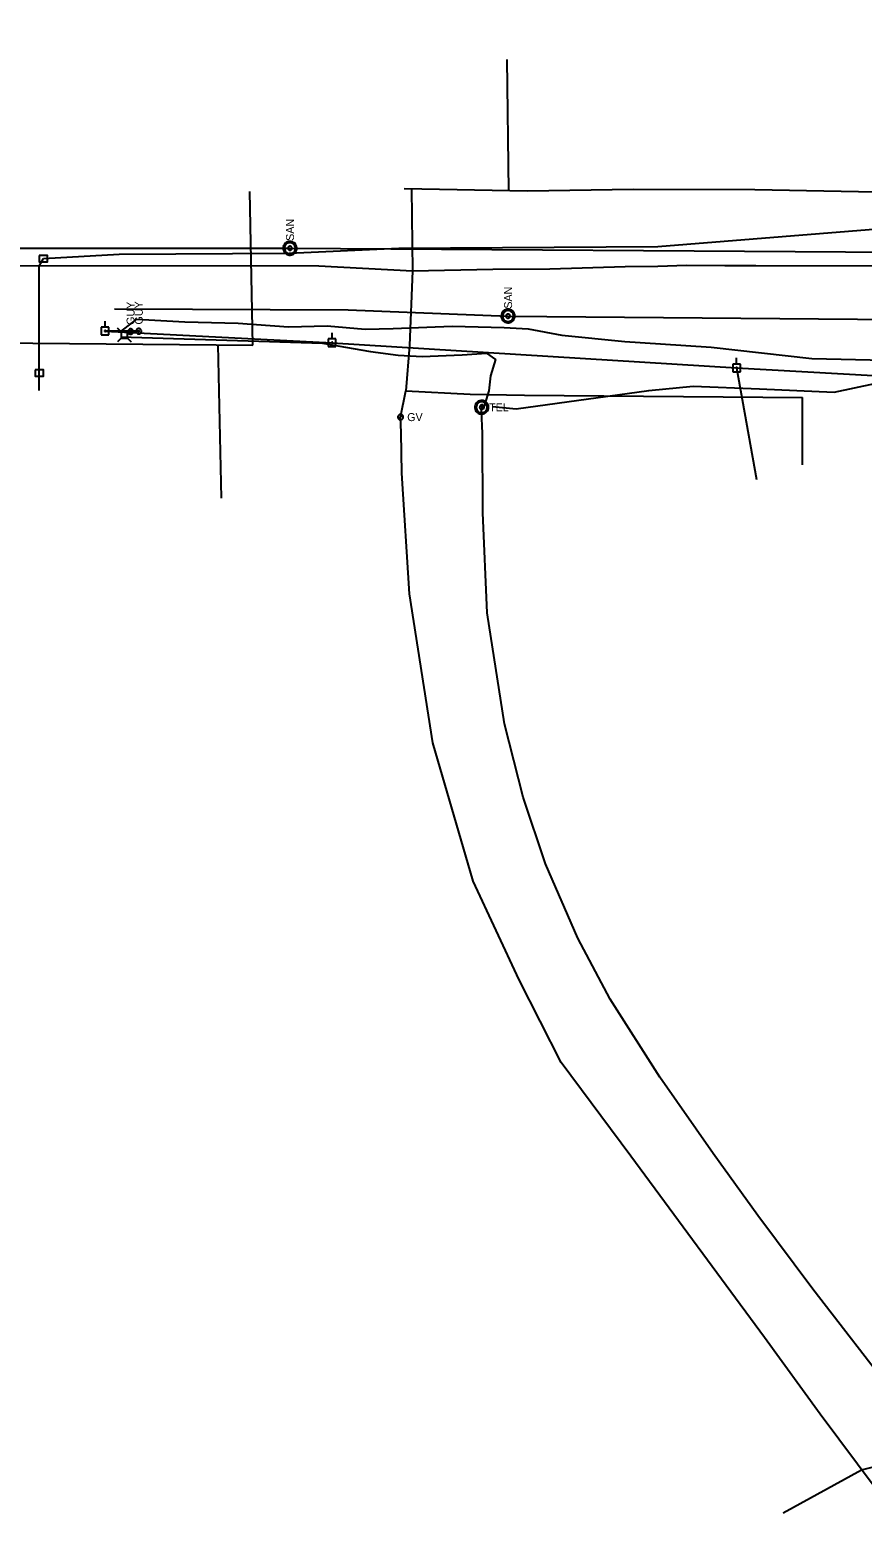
# Model space of a CAD drawing. Extents: x 596028 to 606371, y 330010 to 403088.
# Drawn here: x 601318 to 601718, y 354943 to 355662 of the extents above; entities that cross this region are included whole.
import ezdxf

# ---------------------------------------------------------------- set-up
doc = ezdxf.new("R2010")
doc.units = 0
for name, color, linetype in [('E_UTL_EGuyWire', 7, 'Continuous'), ('E_UTL_EPowerPole', 7, 'Continuous'), ('E_UTL_FO_UG_MWFN', 7, 'Continuous'), ('E_UTL_G', 7, 'Continuous'), ('E_UTL_G_UG', 7, 'Continuous'), ('E_UTL_Overhead', 7, 'Continuous'), ('E_UTL_SAN_MH', 7, 'Continuous'), ('E_UTL_SAN_UG', 7, 'Continuous'), ('E_UTL_T', 7, 'Continuous'), ('E_UTL_T_MH', 7, 'Continuous'), ('E_UTL_T_UG', 7, 'Continuous')]:
    doc.layers.add(name, color=color, linetype=linetype)

msp = doc.modelspace()

# ---------------------------------------------------------------- linework, layer by layer
at = {"layer": 'E_UTL_EGuyWire'}
for p in [(601366.18, 355517.25), (601370.12, 355517.44)]:
    msp.add_line(p, (601353.91, 355517.52), dxfattribs=at)
for points in [[(601366.18, 355518.53), (601365.94, 355518.51), (601365.7, 355518.44), (601365.48, 355518.33), (601365.29, 355518.18), (601365.13, 355517.99), (601365.01, 355517.78), (601364.93, 355517.55), (601364.9, 355517.31), (601364.91, 355517.06), (601364.97, 355516.83), (601365.07, 355516.61), (601365.21, 355516.41), (601365.38, 355516.24), (601365.59, 355516.11), (601365.82, 355516.02), (601366.06, 355515.97), (601366.3, 355515.97), (601366.54, 355516.02), (601366.77, 355516.11), (601366.97, 355516.24), (601367.15, 355516.41), (601367.29, 355516.61), (601367.39, 355516.83), (601367.45, 355517.06), (601367.46, 355517.31), (601367.43, 355517.55), (601367.35, 355517.78), (601367.22, 355517.99), (601367.06, 355518.18), (601366.87, 355518.33), (601366.66, 355518.44), (601366.42, 355518.51), (601366.18, 355518.53)], [(601366.18, 355517.41), (601366.15, 355517.4), (601366.12, 355517.4), (601366.09, 355517.38), (601366.07, 355517.36), (601366.05, 355517.34), (601366.03, 355517.31), (601366.02, 355517.28), (601366.02, 355517.25), (601366.02, 355517.22), (601366.03, 355517.19), (601366.04, 355517.17), (601366.06, 355517.14), (601366.08, 355517.12), (601366.1, 355517.1), (601366.13, 355517.09), (601366.16, 355517.09), (601366.19, 355517.09), (601366.22, 355517.09), (601366.25, 355517.1), (601366.28, 355517.12), (601366.3, 355517.14), (601366.32, 355517.17), (601366.33, 355517.19), (601366.34, 355517.22), (601366.34, 355517.25), (601366.33, 355517.28), (601366.32, 355517.31), (601366.31, 355517.34), (601366.29, 355517.36), (601366.26, 355517.38), (601366.24, 355517.4), (601366.21, 355517.4), (601366.18, 355517.41)], [(601370.12, 355518.72), (601369.87, 355518.7), (601369.64, 355518.63), (601369.42, 355518.52), (601369.23, 355518.37), (601369.07, 355518.18), (601368.95, 355517.97), (601368.87, 355517.74), (601368.84, 355517.5), (601368.85, 355517.26), (601368.9, 355517.02), (601369.01, 355516.8), (601369.15, 355516.6), (601369.32, 355516.43), (601369.53, 355516.3), (601369.76, 355516.21), (601370, 355516.16), (601370.24, 355516.16), (601370.48, 355516.21), (601370.71, 355516.3), (601370.91, 355516.43), (601371.09, 355516.6), (601371.23, 355516.8), (601371.33, 355517.02), (601371.39, 355517.26), (601371.4, 355517.5), (601371.36, 355517.74), (601371.28, 355517.97), (601371.16, 355518.18), (601371, 355518.37), (601370.81, 355518.52), (601370.59, 355518.63), (601370.36, 355518.7), (601370.12, 355518.72)], [(601370.12, 355517.6), (601370.09, 355517.6), (601370.06, 355517.59), (601370.03, 355517.57), (601370.01, 355517.56), (601369.99, 355517.53), (601369.97, 355517.51), (601369.96, 355517.48), (601369.96, 355517.45), (601369.96, 355517.42), (601369.97, 355517.39), (601369.98, 355517.36), (601370, 355517.33), (601370.02, 355517.31), (601370.04, 355517.3), (601370.07, 355517.29), (601370.1, 355517.28), (601370.13, 355517.28), (601370.16, 355517.29), (601370.19, 355517.3), (601370.22, 355517.31), (601370.24, 355517.33), (601370.26, 355517.36), (601370.27, 355517.39), (601370.28, 355517.42), (601370.28, 355517.45), (601370.27, 355517.48), (601370.26, 355517.51), (601370.25, 355517.53), (601370.23, 355517.56), (601370.2, 355517.57), (601370.18, 355517.59), (601370.15, 355517.6), (601370.12, 355517.6)]]:
    msp.add_lwpolyline(points, dxfattribs=at)
at = {"layer": 'E_UTL_EPowerPole'}
for points in [[(601355.72, 355519.37), (601352.04, 355519.37)], [(601352.04, 355519.37), (601352.04, 355515.67)], [(601354.15, 355517.52), (601354.15, 355517.57), (601354.13, 355517.61), (601354.11, 355517.65), (601354.08, 355517.69), (601354.05, 355517.72), (601354.01, 355517.74), (601353.97, 355517.75), (601353.92, 355517.76), (601353.88, 355517.76), (601353.83, 355517.75), (601353.79, 355517.73), (601353.76, 355517.7), (601353.72, 355517.67), (601353.7, 355517.63), (601353.68, 355517.59), (601353.67, 355517.55), (601353.67, 355517.5), (601353.68, 355517.46), (601353.7, 355517.41), (601353.72, 355517.38), (601353.76, 355517.34), (601353.79, 355517.32), (601353.83, 355517.3), (601353.88, 355517.29), (601353.92, 355517.28), (601353.97, 355517.29), (601354.01, 355517.31), (601354.05, 355517.33), (601354.08, 355517.36), (601354.11, 355517.39), (601354.13, 355517.43), (601354.15, 355517.48), (601354.15, 355517.52)], [(601353.88, 355519.37), (601353.88, 355522.27)], [(601355.72, 355515.67), (601355.72, 355519.37)], [(601463.15, 355513.73), (601463.15, 355516.64)], [(601352.04, 355515.67), (601355.72, 355515.67)], [(601465, 355513.73), (601461.31, 355513.73)], [(601461.31, 355513.73), (601461.31, 355510.04)], [(601461.31, 355510.04), (601465, 355510.04)], [(601463.42, 355511.89), (601463.42, 355511.93), (601463.41, 355511.98), (601463.39, 355512.02), (601463.36, 355512.05), (601463.32, 355512.08), (601463.28, 355512.11), (601463.24, 355512.12), (601463.2, 355512.13), (601463.15, 355512.13), (601463.11, 355512.12), (601463.07, 355512.1), (601463.03, 355512.07), (601463, 355512.04), (601462.97, 355512), (601462.96, 355511.96), (601462.95, 355511.91), (601462.95, 355511.87), (601462.96, 355511.82), (601462.97, 355511.78), (601463, 355511.74), (601463.03, 355511.71), (601463.07, 355511.68), (601463.11, 355511.66), (601463.15, 355511.65), (601463.2, 355511.65), (601463.24, 355511.66), (601463.28, 355511.67), (601463.32, 355511.7), (601463.36, 355511.73), (601463.39, 355511.76), (601463.41, 355511.8), (601463.42, 355511.84), (601463.42, 355511.89)], [(601465, 355510.04), (601465, 355513.73)], [(601657.8, 355501.66), (601657.8, 355504.57)], [(601659.65, 355501.66), (601655.96, 355501.66)], [(601655.96, 355501.66), (601655.96, 355497.97)], [(601655.96, 355497.97), (601659.65, 355497.97)], [(601658.07, 355499.82), (601658.07, 355499.86), (601658.06, 355499.91), (601658.04, 355499.95), (601658.01, 355499.98), (601657.97, 355500.01), (601657.93, 355500.03), (601657.89, 355500.05), (601657.85, 355500.06), (601657.8, 355500.05), (601657.76, 355500.04), (601657.72, 355500.02), (601657.68, 355500), (601657.65, 355499.97), (601657.62, 355499.93), (601657.61, 355499.89), (601657.6, 355499.84), (601657.6, 355499.8), (601657.61, 355499.75), (601657.62, 355499.71), (601657.65, 355499.67), (601657.68, 355499.64), (601657.72, 355499.61), (601657.76, 355499.59), (601657.8, 355499.58), (601657.85, 355499.58), (601657.89, 355499.59), (601657.93, 355499.6), (601657.97, 355499.62), (601658.01, 355499.65), (601658.04, 355499.69), (601658.06, 355499.73), (601658.07, 355499.77), (601658.07, 355499.82)], [(601659.65, 355497.97), (601659.65, 355501.66)]]:
    msp.add_lwpolyline(points, dxfattribs=at)
at = {"layer": 'E_UTL_FO_UG_MWFN'}
for points in [[(601324.2, 355552.35), (601360.76, 355554.58), (601442.53, 355555.04), (601495.2, 355557.48), (601619.9, 355558.21), (601757.63, 355569.23), (601769.58, 355570.53), (601779.56, 355591.13), (601788.32, 355608.3), (601794.88, 355632.14)], [(601322.2, 355488.84), (601322.2, 355548.8), (601324.2, 355552.35)]]:
    msp.add_lwpolyline(points, dxfattribs=at)
for points in [[(601322.2, 355553.85), (601322.2, 355550.85), (601326.2, 355550.85), (601326.2, 355553.85)], [(601320.2, 355498.85), (601320.2, 355495.85), (601324.2, 355495.85), (601324.2, 355498.85)]]:
    msp.add_lwpolyline(points, close=True, dxfattribs=at)
at = {"layer": 'E_UTL_G'}
for points in [[(601497.39, 355476.1), (601497.36, 355476.35), (601497.29, 355476.58), (601497.18, 355476.8), (601497.03, 355476.99), (601496.85, 355477.15), (601496.64, 355477.27), (601496.4, 355477.35), (601496.16, 355477.38), (601495.92, 355477.37), (601495.68, 355477.32), (601495.46, 355477.21), (601495.26, 355477.07), (601495.09, 355476.9), (601494.96, 355476.69), (601494.87, 355476.46), (601494.82, 355476.23), (601494.82, 355475.98), (601494.87, 355475.74), (601494.96, 355475.51), (601495.09, 355475.31), (601495.26, 355475.13), (601495.46, 355474.99), (601495.68, 355474.89), (601495.92, 355474.83), (601496.16, 355474.82), (601496.4, 355474.86), (601496.64, 355474.94), (601496.85, 355475.06), (601497.03, 355475.22), (601497.18, 355475.41), (601497.29, 355475.63), (601497.36, 355475.86), (601497.39, 355476.1)], [(601495.19, 355475.2), (601497.01, 355477.01)]]:
    msp.add_lwpolyline(points, dxfattribs=at)
at = {"layer": 'E_UTL_G_UG'}
for p, q in [((601548.19, 355584.92), (601547.35, 355648.19)), ((601425.08, 355510.76), (601423.54, 355584.59)), ((601280.68, 355511.94), (601425.08, 355510.76)), ((601409.88, 355437.11), (601408.34, 355510.9)), ((601555.79, 355486.63), (601689.63, 355485.59)), ((601689.52, 355453.18), (601689.63, 355485.59)), ((601718.02, 354969.53), (601962.22, 355031.26)), ((601680.24, 354948.78), (601718.02, 354969.53))]:
    msp.add_line(p, q, dxfattribs=at)
for points in [[(601497.89, 355586.04), (601557.2, 355585.04), (601608.23, 355585.72), (601666.55, 355585.63), (601741.3, 355584.2), (601771.33, 355584.5), (601794.45, 355589.66), (601806.2, 355637.49), (601811.35, 355665.27), (601815.89, 355691.42), (601823.98, 355737.46), (601828.35, 355766.99)], [(601501.38, 355585.93), (601501.85, 355546.55), (601500.39, 355510.6), (601498.67, 355488.82), (601529.59, 355487.14), (601555.79, 355486.63)], [(601281.11, 355548.99), (601456.8, 355548.88), (601501.85, 355546.55), (601540.47, 355547.26), (601567.93, 355547.51), (601604.28, 355548.55), (601619.98, 355548.78), (601633.71, 355549.19), (601652.23, 355549.07), (601667.06, 355549.06), (601732.27, 355548.91), (601793.04, 355547.03), (601830.3, 355547.67), (601851.95, 355547.88)], [(602084.88, 354419.03), (602050.79, 354491.49), (601978, 354610.16), (601921.16, 354689.22), (601864.82, 354766.45), (601805.94, 354849.01), (601742.46, 354936.76), (601698.09, 354996.25), (601671.25, 355033.27), (601606.99, 355120.49), (601573.46, 355165.54), (601553.19, 355205.28), (601531.03, 355252.86), (601511.69, 355319.31), (601500.48, 355391.06), (601496.69, 355449.14), (601496.48, 355468.72), (601496.1, 355476.1), (601498.67, 355488.82)]]:
    msp.add_lwpolyline(points, dxfattribs=at)
at = {"layer": 'E_UTL_Overhead'}
for points in [[(601353.91, 355517.52), (601463.19, 355511.89), (601657.83, 355499.82), (601775.11, 355493.17)], [(601657.83, 355499.82), (601667.44, 355446.07)]]:
    msp.add_lwpolyline(points, dxfattribs=at)
at = {"layer": 'E_UTL_SAN_MH'}
for points in [[(601442.88, 355560.65), (601442.25, 355560.59), (601441.65, 355560.42), (601441.09, 355560.13), (601440.6, 355559.74), (601440.19, 355559.27), (601439.88, 355558.73), (601439.67, 355558.13), (601439.58, 355557.51), (601439.61, 355556.88), (601439.76, 355556.28), (601440.02, 355555.7), (601440.38, 355555.19), (601440.84, 355554.76), (601441.37, 355554.42), (601441.95, 355554.19), (601442.57, 355554.07), (601443.19, 355554.07), (601443.81, 355554.19), (601444.39, 355554.42), (601444.92, 355554.76), (601445.37, 355555.19), (601445.74, 355555.7), (601446, 355556.28), (601446.15, 355556.88), (601446.18, 355557.51), (601446.09, 355558.13), (601445.88, 355558.73), (601445.57, 355559.27), (601445.16, 355559.74), (601444.66, 355560.13), (601444.11, 355560.42), (601443.5, 355560.59), (601442.88, 355560.65)], [(601442.88, 355559.99), (601442.38, 355559.95), (601441.9, 355559.81), (601441.45, 355559.58), (601441.06, 355559.27), (601440.73, 355558.89), (601440.48, 355558.45), (601440.31, 355557.98), (601440.24, 355557.48), (601440.27, 355556.98), (601440.38, 355556.49), (601440.59, 355556.03), (601440.88, 355555.63), (601441.25, 355555.28), (601441.67, 355555.01), (601442.14, 355554.82), (601442.63, 355554.73), (601443.13, 355554.73), (601443.62, 355554.82), (601444.09, 355555.01), (601444.51, 355555.28), (601444.87, 355555.63), (601445.17, 355556.03), (601445.37, 355556.49), (601445.49, 355556.98), (601445.52, 355557.48), (601445.44, 355557.98), (601445.28, 355558.45), (601445.03, 355558.89), (601444.7, 355559.27), (601444.31, 355559.58), (601443.86, 355559.81), (601443.38, 355559.95), (601442.88, 355559.99)], [(601442.88, 355558.34), (601442.69, 355558.33), (601442.51, 355558.27), (601442.34, 355558.19), (601442.2, 355558.07), (601442.07, 355557.93), (601441.98, 355557.77), (601441.92, 355557.59), (601441.89, 355557.4), (601441.9, 355557.21), (601441.94, 355557.03), (601442.02, 355556.86), (601442.13, 355556.71), (601442.27, 355556.58), (601442.43, 355556.47), (601442.6, 355556.4), (601442.78, 355556.37), (601442.97, 355556.37), (601443.16, 355556.4), (601443.33, 355556.47), (601443.49, 355556.58), (601443.63, 355556.71), (601443.74, 355556.86), (601443.81, 355557.03), (601443.86, 355557.21), (601443.87, 355557.4), (601443.84, 355557.59), (601443.78, 355557.77), (601443.69, 355557.93), (601443.56, 355558.07), (601443.41, 355558.19), (601443.25, 355558.27), (601443.07, 355558.33), (601442.88, 355558.34)], [(601547.83, 355528.03), (601547.21, 355527.97), (601546.61, 355527.79), (601546.05, 355527.51), (601545.55, 355527.12), (601545.14, 355526.64), (601544.83, 355526.1), (601544.62, 355525.51), (601544.54, 355524.89), (601544.57, 355524.26), (601544.71, 355523.65), (601544.97, 355523.08), (601545.34, 355522.57), (601545.79, 355522.14), (601546.32, 355521.8), (601546.9, 355521.56), (601547.52, 355521.44), (601548.15, 355521.44), (601548.76, 355521.56), (601549.34, 355521.8), (601549.87, 355522.14), (601550.33, 355522.57), (601550.69, 355523.08), (601550.95, 355523.65), (601551.1, 355524.26), (601551.13, 355524.89), (601551.04, 355525.51), (601550.83, 355526.1), (601550.52, 355526.64), (601550.11, 355527.12), (601549.62, 355527.51), (601549.06, 355527.79), (601548.46, 355527.97), (601547.83, 355528.03)], [(601547.83, 355527.37), (601547.33, 355527.32), (601546.85, 355527.18), (601546.4, 355526.95), (601546.01, 355526.64), (601545.68, 355526.26), (601545.43, 355525.83), (601545.27, 355525.35), (601545.19, 355524.86), (601545.22, 355524.35), (601545.34, 355523.87), (601545.55, 355523.41), (601545.84, 355523), (601546.2, 355522.65), (601546.62, 355522.38), (601547.09, 355522.2), (601547.58, 355522.1), (601548.08, 355522.1), (601548.58, 355522.2), (601549.04, 355522.38), (601549.46, 355522.65), (601549.83, 355523), (601550.12, 355523.41), (601550.33, 355523.87), (601550.44, 355524.35), (601550.47, 355524.86), (601550.4, 355525.35), (601550.23, 355525.83), (601549.98, 355526.26), (601549.65, 355526.64), (601549.26, 355526.95), (601548.81, 355527.18), (601548.33, 355527.32), (601547.83, 355527.37)], [(601547.83, 355525.72), (601547.64, 355525.7), (601547.46, 355525.65), (601547.3, 355525.56), (601547.15, 355525.45), (601547.03, 355525.3), (601546.93, 355525.14), (601546.87, 355524.96), (601546.84, 355524.78), (601546.85, 355524.59), (601546.9, 355524.41), (601546.97, 355524.23), (601547.08, 355524.08), (601547.22, 355523.95), (601547.38, 355523.85), (601547.55, 355523.78), (601547.74, 355523.74), (601547.93, 355523.74), (601548.11, 355523.78), (601548.29, 355523.85), (601548.44, 355523.95), (601548.58, 355524.08), (601548.69, 355524.23), (601548.77, 355524.41), (601548.81, 355524.59), (601548.82, 355524.78), (601548.79, 355524.96), (601548.73, 355525.14), (601548.64, 355525.3), (601548.51, 355525.45), (601548.37, 355525.56), (601548.2, 355525.65), (601548.02, 355525.7), (601547.83, 355525.72)]]:
    msp.add_lwpolyline(points, dxfattribs=at)
at = {"layer": 'E_UTL_SAN_UG'}
for p, q in [((601168.48, 355557.35), (601442.88, 355557.35)), ((601442.88, 355557.35), (601777.6, 355555.11)), ((601547.86, 355524.61), (601862.49, 355521.89))]:
    msp.add_line(p, q, dxfattribs=at)
msp.add_lwpolyline([(601358.45, 355528.19), (601470.84, 355527.67), (601547.86, 355524.61)], dxfattribs=at)
at = {"layer": 'E_UTL_T'}
for points in [[(601361.62, 355517.12), (601359.87, 355518.88)], [(601364.72, 355517.12), (601361.62, 355517.12)], [(601361.62, 355517.12), (601361.62, 355514.03)], [(601364.72, 355517.12), (601366.47, 355518.88)], [(601364.72, 355514.03), (601364.72, 355517.12)], [(601361.62, 355514.03), (601359.87, 355512.28)], [(601361.62, 355514.03), (601364.72, 355514.03)], [(601364.72, 355514.03), (601366.47, 355512.28)]]:
    msp.add_lwpolyline(points, dxfattribs=at)
at = {"layer": 'E_UTL_T_MH'}
for points in [[(601538.45, 355480.84), (601538.39, 355481.47), (601538.22, 355482.07), (601537.93, 355482.63), (601537.54, 355483.12), (601537.07, 355483.53), (601536.52, 355483.84), (601535.93, 355484.05), (601535.31, 355484.14), (601534.68, 355484.11), (601534.07, 355483.96), (601533.5, 355483.7), (601532.99, 355483.34), (601532.56, 355482.88), (601532.22, 355482.36), (601531.99, 355481.77), (601531.87, 355481.16), (601531.87, 355480.53), (601531.99, 355479.91), (601532.22, 355479.33), (601532.56, 355478.8), (601532.99, 355478.35), (601533.5, 355477.99), (601534.07, 355477.72), (601534.68, 355477.58), (601535.31, 355477.55), (601535.93, 355477.64), (601536.52, 355477.84), (601537.07, 355478.16), (601537.54, 355478.57), (601537.93, 355479.06), (601538.22, 355479.62), (601538.39, 355480.22), (601538.45, 355480.84)], [(601537.79, 355480.84), (601537.74, 355481.34), (601537.6, 355481.82), (601537.37, 355482.27), (601537.06, 355482.66), (601536.68, 355482.99), (601536.25, 355483.24), (601535.78, 355483.41), (601535.28, 355483.48), (601534.78, 355483.46), (601534.29, 355483.34), (601533.83, 355483.13), (601533.42, 355482.84), (601533.08, 355482.48), (601532.81, 355482.05), (601532.62, 355481.59), (601532.52, 355481.09), (601532.52, 355480.59), (601532.62, 355480.1), (601532.81, 355479.63), (601533.08, 355479.21), (601533.42, 355478.85), (601533.83, 355478.56), (601534.29, 355478.35), (601534.78, 355478.23), (601535.28, 355478.21), (601535.78, 355478.28), (601536.25, 355478.44), (601536.68, 355478.69), (601537.06, 355479.02), (601537.37, 355479.42), (601537.6, 355479.86), (601537.74, 355480.34), (601537.79, 355480.84)], [(601536.14, 355480.84), (601536.12, 355481.03), (601536.07, 355481.21), (601535.99, 355481.38), (601535.87, 355481.53), (601535.73, 355481.65), (601535.56, 355481.74), (601535.39, 355481.81), (601535.2, 355481.83), (601535.01, 355481.82), (601534.83, 355481.78), (601534.66, 355481.7), (601534.5, 355481.59), (601534.37, 355481.46), (601534.27, 355481.3), (601534.2, 355481.12), (601534.17, 355480.94), (601534.17, 355480.75), (601534.2, 355480.56), (601534.27, 355480.39), (601534.37, 355480.23), (601534.5, 355480.09), (601534.66, 355479.99), (601534.83, 355479.91), (601535.01, 355479.86), (601535.2, 355479.85), (601535.39, 355479.88), (601535.56, 355479.94), (601535.73, 355480.04), (601535.87, 355480.16), (601535.99, 355480.31), (601536.07, 355480.48), (601536.12, 355480.66), (601536.14, 355480.84)]]:
    msp.add_lwpolyline(points, dxfattribs=at)
at = {"layer": 'E_UTL_T_UG'}
for points in [[(601540.42, 355481.15), (601551.71, 355480.13), (601615.67, 355488.96), (601636.87, 355490.92), (601668.87, 355489.78), (601704.82, 355488.17), (601724.4, 355492.31), (601733.65, 355497.34), (601743.6, 355503.82), (601751.1, 355510.82), (601775.06, 355533.34)], [(601361.41, 355517.35), (601369.25, 355523.17), (601392.3, 355521.96), (601417.9, 355521.26), (601442.14, 355519.54), (601460.78, 355520), (601479.13, 355518.36), (601492.54, 355518.68), (601520.89, 355519.8), (601545.91, 355519.28)], [(601545.91, 355519.28), (601557.51, 355518.58), (601573.7, 355515.48), (601604.1, 355512.44), (601621.22, 355511.41), (601645.68, 355509.73), (601694.11, 355504.28), (601729.26, 355503.57), (601749.07, 355501.2), (601763.02, 355497.72), (601769.18, 355494.81), (601774.22, 355490.69), (601777.31, 355489.2)], [(601361.37, 355514.71), (601458.47, 355511.64), (601481.58, 355507.68)], [(601481.58, 355507.68), (601494.89, 355505.96), (601506.57, 355505.33), (601525.8, 355506.09), (601537.5, 355506.85), (601541.74, 355503.86), (601539.34, 355495.99), (601538.67, 355488.74), (601535.89, 355479.99)], [(601809.59, 354898.93), (601759.99, 354968.58), (601734.47, 355004.84), (601694.58, 355056.44), (601668.09, 355091.98), (601646.5, 355121.74), (601620.9, 355158.42), (601597.04, 355196.02), (601581.41, 355225.33), (601565.88, 355261.2), (601555.15, 355293.25), (601546.07, 355328.55), (601537.79, 355381.85), (601535.72, 355429.97), (601535.59, 355468.25), (601535.1, 355479.19), (601535.6, 355482.46)]]:
    msp.add_lwpolyline(points, dxfattribs=at)

# ---------------------------------------------------------------- texts
at = {"layer": 'E_UTL_EGuyWire'}
for p in [(601368.1, 355520.46), (601372.04, 355520.65)]:
    msp.add_text('GUY', height=3.85, rotation=90, dxfattribs=at).set_placement(p)
at = {"layer": 'E_UTL_G'}
msp.add_text('GV', height=3.85, dxfattribs=at).set_placement((601499.31, 355474.18))
at = {"layer": 'E_UTL_SAN_MH'}
for p in [(601444.82, 355560.92), (601549.78, 355528.29)]:
    msp.add_text('SAN', height=3.849, rotation=90, dxfattribs=at).set_placement(p)
at = {"layer": 'E_UTL_T_MH'}
msp.add_text('TEL', height=3.849, dxfattribs=at).set_placement((601538.72, 355478.9))

doc.saveas('drawing.dxf')
